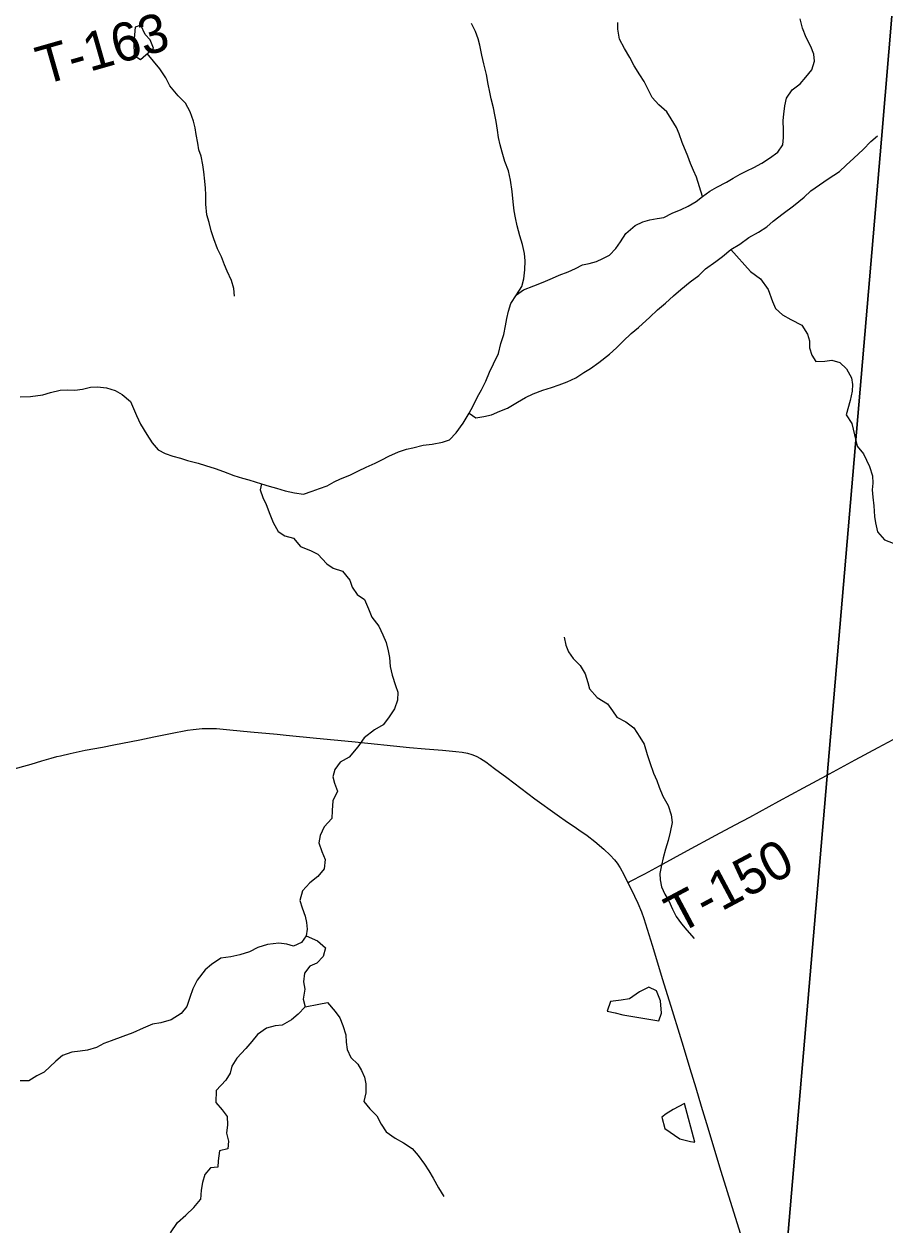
# Model space of a CAD drawing. Extents: x 0 to 1101, y 0 to 440.
# Drawn here: x 403.9 to 442.1, y 286 to 339.3 of the extents above; entities that cross this region are included whole.
import ezdxf

# ---------------------------------------------------------------- set-up
doc = ezdxf.new("R2010")
doc.units = 0
for name, color, linetype in [('GM_X_County_Road', 7, 'Continuous'), ('GM_X_Minor_Lake', 7, 'Continuous'), ('GM_X_Minor_River', 7, 'Continuous'), ('GM_X_State_Route', 7, 'Continuous'), ('GM_X_Township_Road', 7, 'Continuous'), ('GM_X_Township_Road_Text', 7, 'Continuous')]:
    doc.layers.add(name, color=color, linetype=linetype)

msp = doc.modelspace()

# ---------------------------------------------------------------- linework, layer by layer
at = {"layer": 'GM_X_County_Road'}
msp.add_lwpolyline([(539, 244.322), (539, 402.783), (536.69, 402.914), (536.426, 402.929), (536.173, 402.942), (535.046, 402.998), (535.011, 403), (510.324, 404.394), (509.979, 404.414), (498.864, 405.041), (457.454, 407.541), (450.104, 407.972), (448.107, 408.104), (447.185, 397.096), (444.709, 367.542), (441.919, 334.219), (439.492, 305.784), (437.233, 279.3), (437.137, 278.176), (435.213, 255.629), (445.064, 254.562), (483.107, 250.705), (508.328, 247.799), (515.616, 246.993)], close=True, dxfattribs=at)
msp.add_lwpolyline([(258.549, 348.4), (256.033, 323.55), (255.755, 319.941), (254.279, 304.355), (253.117, 292.401), (251.924, 280.12), (251.38, 274.519), (281.529, 271.532), (305.637, 269.297), (307.931, 269.05), (324.455, 267.133), (346.049, 265.027), (373.771, 262.138), (378.061, 261.761), (380.797, 261.323), (386.092, 260.749), (411.56, 258.243), (435.213, 255.629), (437.137, 278.176), (437.233, 279.3), (439.492, 305.784), (441.919, 334.219), (444.709, 367.542)], dxfattribs=at)
at = {"layer": 'GM_X_Minor_Lake'}
for points in [[(409.616, 338.253), (409.474, 338.631), (409.25, 338.862), (409.062, 339.285), (408.811, 339.187), (408.756, 338.516), (408.759, 337.935), (409.041, 337.761)], [(409.041, 337.761), (409.616, 338.253)], [(432.039, 295.083), (432.158, 295.423), (432.109, 295.97), (431.933, 296.416), (431.594, 296.58), (431.182, 296.37), (430.734, 296.069), (430.369, 296.006), (429.902, 295.944), (429.749, 295.514), (430.1, 295.44), (430.44, 295.356)], [(430.44, 295.356), (432.039, 295.083)], [(433.181, 291.425), (432.677, 291.147), (432.367, 290.958), (432.172, 290.813), (432.301, 290.31), (432.977, 289.857), (433.452, 289.725), (433.634, 289.699)], [(433.634, 289.699), (433.181, 291.425)]]:
    msp.add_lwpolyline(points, dxfattribs=at)
at = {"layer": 'GM_X_Minor_River'}
for points in [[(425.72, 327.315), (425.964, 327.687), (426.049, 328.027), (426.1, 328.425), (426.117, 328.823), (426.087, 329.142), (425.991, 329.542), (425.871, 329.931), (425.752, 330.376), (425.689, 330.73), (425.625, 331.038), (425.574, 331.437), (425.535, 331.893), (425.463, 332.395), (425.366, 332.817), (425.213, 333.229), (425.094, 333.641), (424.996, 333.972), (424.921, 334.292), (424.88, 334.623), (424.818, 335.011), (424.765, 335.307), (424.701, 335.615), (424.604, 336.004), (424.54, 336.301), (424.466, 336.666), (424.392, 337.088), (424.274, 337.568), (424.189, 337.956), (424.104, 338.39), (424.028, 338.675), (423.908, 338.996), (423.731, 339.351)], [(433.98, 331.683), (433.719, 332.529), (433.587, 332.827), (433.444, 333.147), (433.335, 333.467), (433.082, 334.074), (432.951, 334.452), (432.83, 334.738), (432.596, 335.117), (432.396, 335.427), (432.037, 335.751), (431.746, 336.074), (431.536, 336.486), (431.392, 336.784), (431.203, 337.083), (430.947, 337.474), (430.759, 337.84), (430.514, 338.242), (430.304, 338.655), (430.22, 339.1), (430.224, 339.396)], [(437.564, 335.047), (437.591, 335.331), (437.63, 335.706), (437.703, 336.046), (437.959, 336.418), (438.315, 336.675), (438.569, 336.967), (438.835, 337.305), (438.943, 337.679), (438.913, 337.987), (438.782, 338.33), (438.583, 338.732), (438.418, 339.155), (438.31, 339.555)], [(413.212, 327.253), (413.183, 327.595), (413.086, 327.949), (412.887, 328.361), (412.766, 328.648), (412.634, 328.991), (412.458, 329.346), (412.305, 329.792), (412.185, 330.147), (412.088, 330.524), (411.99, 330.867), (411.951, 331.334), (411.946, 331.744), (411.927, 332.051), (411.898, 332.359), (411.858, 332.769), (411.806, 333.089), (411.731, 333.466), (411.633, 333.752), (411.592, 334.037), (411.518, 334.425), (411.476, 334.721), (411.401, 335.018), (411.248, 335.43), (411.037, 335.82), (410.723, 336.143), (410.343, 336.592), (410.166, 336.948), (409.899, 337.339), (409.346, 338.022)], [(407.538, 323.179), (407.923, 323.071), (408.239, 322.884), (408.598, 322.583), (408.741, 322.262), (408.862, 321.953), (409.05, 321.575), (409.328, 321.116), (409.561, 320.737), (409.829, 320.426), (410.145, 320.262), (410.474, 320.144), (410.814, 320.059), (411.131, 319.964), (411.606, 319.843), (411.935, 319.736), (412.353, 319.605), (412.727, 319.463), (413.179, 319.297), (413.564, 319.178), (413.858, 319.094), (414.413, 318.927), (414.753, 318.82), (415.081, 318.735), (415.466, 318.616), (415.874, 318.519), (416.283, 318.468), (416.66, 318.599), (416.98, 318.72), (417.334, 318.84), (417.632, 319.018), (417.918, 319.151), (418.33, 319.304), (418.719, 319.503), (419.062, 319.658), (419.463, 319.846), (419.749, 319.99), (420.07, 320.144), (420.493, 320.343), (420.848, 320.464), (421.133, 320.516), (421.589, 320.635), (421.988, 320.686), (422.444, 320.771), (422.752, 320.869), (423.052, 321.184), (423.354, 321.612), (423.622, 322.052), (423.797, 322.391), (423.996, 322.787), (424.171, 323.091), (424.37, 323.476), (424.535, 323.872), (424.71, 324.245), (424.922, 324.708), (425.03, 325.151), (425.161, 325.547), (425.235, 325.933), (425.296, 326.262), (425.369, 326.58), (425.476, 326.931), (425.72, 327.315), (426.042, 327.538), (426.499, 327.714), (426.911, 327.879), (427.323, 328.055), (427.62, 328.187), (428.02, 328.33), (428.341, 328.484), (428.65, 328.639), (428.946, 328.704), (429.277, 328.79), (429.564, 328.922), (429.85, 329.066), (430.138, 329.37), (430.336, 329.663), (430.58, 330.035), (430.994, 330.393), (431.326, 330.559), (431.646, 330.646), (431.965, 330.698), (432.262, 330.751), (432.639, 330.939), (433.04, 331.104), (433.337, 331.248), (433.693, 331.459), (433.98, 331.683), (434.302, 331.906), (434.611, 332.095), (435.047, 332.316), (435.345, 332.494), (435.643, 332.661), (435.952, 332.816), (436.25, 332.96), (436.616, 333.159), (436.949, 333.382), (437.328, 333.65), (437.537, 333.966), (437.576, 334.295), (437.569, 334.614), (437.564, 335.047)], [(423.622, 322.052), (423.926, 321.854), (424.279, 321.917), (424.622, 321.992), (424.988, 322.146), (425.33, 322.278), (425.766, 322.545), (426.122, 322.756), (426.465, 322.911), (426.888, 323.076), (427.276, 323.195), (427.619, 323.316), (427.974, 323.447), (428.363, 323.624), (428.719, 323.858), (429.005, 324.036), (429.384, 324.315), (429.856, 324.673), (430.167, 324.964), (430.455, 325.256), (430.812, 325.593), (431.135, 325.861), (431.641, 326.321), (431.976, 326.646), (432.332, 326.937), (432.69, 327.273), (433.012, 327.542), (433.426, 327.889), (433.817, 328.168), (434.116, 328.46), (434.565, 328.795), (434.863, 329.018), (435.232, 329.32), (435.633, 329.565), (436.035, 329.855), (436.459, 330.1), (436.826, 330.334), (437.114, 330.58), (437.551, 330.915), (438.011, 331.262), (438.494, 331.653), (438.782, 331.922), (439.172, 332.201), (439.551, 332.458), (440.056, 332.792), (440.356, 333.072), (440.69, 333.375), (441.105, 333.767), (441.451, 334.115), (441.75, 334.362)], [(435.232, 329.32), (436.104, 328.34), (436.555, 328.027), (436.889, 327.544), (437.086, 327.018), (437.218, 326.709), (437.533, 326.42), (437.905, 326.221), (438.379, 325.964), (438.635, 325.562), (438.721, 325.264), (438.728, 324.957), (438.826, 324.637), (439.004, 324.35), (439.402, 324.367), (439.721, 324.408), (440.072, 324.312), (440.364, 324.023), (440.585, 323.622), (440.627, 323.337), (440.623, 323.041), (440.537, 322.621), (440.346, 321.986), (440.602, 321.607)], [(403.712, 322.777), (404.167, 322.805), (404.714, 322.877), (405.045, 322.975), (405.478, 323.083), (405.785, 323.09), (406.126, 323.073), (406.468, 323.125), (406.833, 323.211), (407.14, 323.23), (407.538, 323.179)], [(440.602, 321.607), (440.848, 320.591), (441.128, 320.256), (441.393, 319.694), (441.523, 319.283), (441.541, 318.952), (441.513, 318.657), (441.542, 318.326), (441.582, 317.939), (441.609, 317.471), (441.661, 317.186), (441.746, 316.798), (442.06, 316.44), (442.434, 316.286), (442.822, 316.325), (443.136, 316.685), (443.433, 316.714), (444.272, 317.919)], [(414.413, 318.927), (414.352, 318.655), (414.473, 318.323), (414.616, 318.002), (414.781, 317.579), (414.935, 317.212), (415.156, 316.811), (415.449, 316.613), (415.834, 316.517), (416.147, 316.137), (416.622, 315.948), (416.916, 315.807), (417.307, 315.369), (417.6, 315.183), (418.008, 315.04), (418.332, 314.649), (418.441, 314.34), (418.653, 314.007), (418.979, 313.786), (419.155, 313.374), (419.309, 313.007), (419.622, 312.605), (419.798, 312.215), (419.941, 311.883), (420.038, 311.517), (420.091, 311.209), (420.119, 310.811), (420.205, 310.434), (420.357, 309.965), (420.456, 309.679), (420.451, 309.315), (420.309, 308.941), (420.053, 308.535), (419.81, 308.231), (419.42, 307.998), (418.972, 307.651), (418.693, 307.245), (418.3, 306.796), (417.91, 306.562), (417.667, 306.236), (417.571, 305.918), (417.647, 305.633), (417.789, 305.278), (417.579, 304.848), (417.55, 304.428), (417.533, 304.064), (417.187, 303.693), (417.022, 303.308), (416.95, 302.991), (417.092, 302.602), (417.235, 302.247), (417.195, 301.837), (416.906, 301.489), (416.561, 301.209), (416.237, 300.861), (416.117, 300.43), (416.215, 300.099), (416.346, 299.732), (416.41, 299.447), (416.44, 299.162), (416.391, 298.855), (416.193, 298.562), (415.838, 298.397), (415.544, 298.492), (415.181, 298.531), (414.68, 298.481), (414.257, 298.339), (413.879, 298.151), (413.457, 298.021), (413.058, 297.935), (412.602, 297.862), (412.2, 297.583), (411.912, 297.348), (411.553, 296.898), (411.366, 296.514), (411.235, 296.128), (411.104, 295.721), (410.85, 295.417), (410.403, 295.139), (409.946, 294.997), (409.581, 294.934), (409.158, 294.758), (408.7, 294.548), (408.266, 294.395), (407.74, 294.198), (407.42, 294.088), (407.099, 293.911), (406.688, 293.78), (406.369, 293.739), (405.993, 293.699), (405.582, 293.545), (405.283, 293.299), (404.775, 292.805), (404.443, 292.639), (404.088, 292.428), (403.701, 292.422)], [(427.836, 312.124), (427.91, 311.759), (428.031, 311.461), (428.243, 311.174), (428.557, 310.862), (428.779, 310.495), (428.898, 310.106), (428.963, 309.82), (429.31, 309.44), (429.76, 309.16), (429.983, 308.85), (430.184, 308.563), (430.579, 308.352), (430.939, 308.097), (431.206, 307.683), (431.384, 307.362), (431.525, 306.916), (431.645, 306.55), (431.809, 306.081), (431.952, 305.76), (432.05, 305.452), (432.226, 305.062), (432.459, 304.649), (432.59, 304.226), (432.63, 303.895), (432.545, 303.464), (432.46, 303.09), (432.341, 302.704), (432.233, 302.319), (432.16, 302.001), (432.087, 301.627), (432.094, 301.342), (432.158, 301.034), (432.301, 300.713), (432.479, 300.415), (432.644, 300.037), (432.81, 299.716), (433.044, 299.394), (433.29, 299.106), (433.615, 298.737)], [(416.391, 298.855), (416.899, 298.643), (417.247, 298.331), (417.151, 297.945), (416.874, 297.654), (416.565, 297.51), (416.322, 297.206), (416.271, 296.82), (416.334, 296.5), (416.26, 296.046), (416.357, 295.715), (416.95, 295.831), (417.338, 295.894), (417.685, 295.502), (417.885, 295.215), (418.017, 294.883), (418.148, 294.471), (418.166, 294.141), (418.218, 293.81), (418.372, 293.455), (418.686, 293.166), (418.853, 292.879), (418.985, 292.593), (419.049, 292.285), (419.043, 291.886), (418.958, 291.501), (419.215, 291.178), (419.529, 290.867), (419.717, 290.5), (419.94, 290.166), (420.345, 289.876), (420.717, 289.666), (421.1, 289.422), (421.369, 289.11), (421.648, 288.731), (421.837, 288.432), (422.025, 288.111), (422.269, 287.675), (422.503, 287.296)], [(416.357, 295.715), (416.034, 295.378), (415.746, 295.131), (415.334, 294.898), (415.015, 294.869), (414.638, 294.76), (414.236, 294.481), (413.982, 294.166), (413.716, 293.863), (413.323, 293.436), (413.102, 293.075), (413.018, 292.768), (412.832, 292.452), (412.405, 291.992), (412.386, 291.457), (412.665, 291.134), (412.889, 290.847), (412.906, 290.471), (412.855, 290.107), (412.952, 289.742), (412.925, 289.401), (412.548, 289.315), (412.485, 288.872), (412.481, 288.587), (412.151, 288.569), (411.897, 288.266), (411.801, 287.914), (411.739, 287.574), (411.714, 287.163)], [(410.373, 285.679), (410.69, 286.142), (411.05, 286.455), (411.41, 286.803), (411.714, 287.163)]]:
    msp.add_lwpolyline(points, dxfattribs=at)
at = {"layer": 'GM_X_State_Route'}
msp.add_lwpolyline([(403.277, 306.223), (404.188, 306.481), (404.672, 306.623), (405.089, 306.748), (405.336, 306.813), (405.495, 306.856), (405.93, 306.958), (406.586, 307.095), (407.356, 307.236), (407.868, 307.333), (409.018, 307.56), (409.636, 307.691), (410.382, 307.843), (411.13, 307.986), (411.386, 308.024), (411.774, 308.059), (412.107, 308.069), (412.421, 308.058), (413.013, 308.006), (413.921, 307.917), (415.107, 307.807), (415.515, 307.771), (416.852, 307.64), (418.427, 307.487), (420.977, 307.225), (421.677, 307.162), (422.442, 307.101), (423.037, 307.041), (423.321, 307.01), (423.557, 306.969), (423.752, 306.916), (423.939, 306.841), (424.134, 306.737), (424.37, 306.578), (424.754, 306.293), (425.291, 305.894), (425.914, 305.415), (426.544, 304.946), (427.529, 304.225), (427.993, 303.906), (428.28, 303.716), (428.499, 303.569), (428.858, 303.308), (429.204, 303.043), (429.597, 302.705), (429.881, 302.439), (430.069, 302.237), (430.194, 302.079), (430.325, 301.879), (430.483, 301.586), (430.666, 301.218), (430.808, 300.934), (431.114, 300.304), (431.27, 299.927), (431.378, 299.63), (431.747, 298.439), (432.21, 296.924), (432.634, 295.553), (432.947, 294.538), (433.118, 293.967), (433.416, 292.969), (433.68, 292.116), (433.925, 291.294), (434.161, 290.528), (434.796, 288.415), (435.072, 287.513), (435.645, 285.66)], dxfattribs=at)
at = {"layer": 'GM_X_Township_Road'}
msp.add_line((439.581, 306.04), (439.607, 306.054), dxfattribs=at)
for points in [[(439.607, 306.054), (440.753, 306.668), (441.771, 307.213), (442.887, 307.81)], [(430.666, 301.218), (430.728, 301.251), (431.42, 301.618), (432.076, 301.971), (433.318, 302.651), (434.564, 303.324), (435.434, 303.79), (436.076, 304.13), (437.366, 304.834), (438.464, 305.428), (439.475, 305.983), (439.581, 306.04)]]:
    msp.add_lwpolyline(points, dxfattribs=at)

# ---------------------------------------------------------------- texts
at = {"layer": 'GM_X_Township_Road_Text'}
for s, rotation, p in [('T-163', 15.9454, (404.719, 336.616)), ('T-150', 28.0726, (432.923, 298.925))]:
    msp.add_text(s, height=1.7045, rotation=rotation, dxfattribs=at).set_placement(p)

doc.saveas('drawing.dxf')
